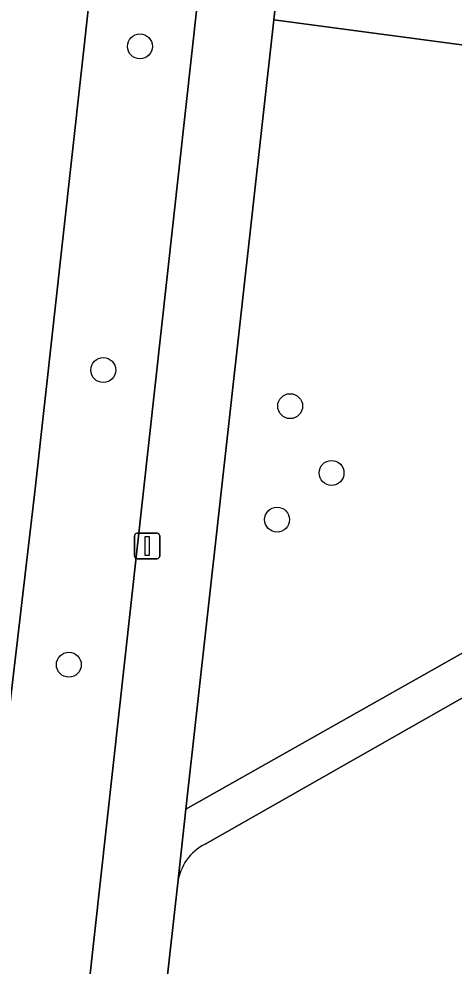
# Model space of a CAD drawing. Extents: x 162026 to 163502, y 387295 to 388169.
# Drawn here: x 162102.86 to 162119.96, y 387709.9 to 387747.09 of the extents above; entities that cross this region are included whole.
import ezdxf

# ---------------------------------------------------------------- set-up
doc = ezdxf.new("R2010")
doc.units = 0
for name, color, linetype in [('IMGEO_Berm_groen', 7, 'Continuous'), ('IMGEO_Boom', 7, 'Continuous'), ('IMGEO_Fietspad_gesloten', 7, 'Continuous'), ('IMGEO_Groenvoorziening', 7, 'Continuous'), ('IMGEO_Lichtmast', 7, 'Continuous'), ('IMGEO_Voetpad_open', 7, 'Continuous')]:
    doc.layers.add(name, color=color, linetype=linetype)

msp = doc.modelspace()

# ---------------------------------------------------------------- linework, layer by layer
at = {"layer": 'IMGEO_Berm_groen'}
for points in [[(162109.877, 387747.755), (162110.128, 387750), (162115.789, 387800.681), (162115.579, 387800.717), (162114.71, 387795.461), (162112.5, 387786.168), (162110.237, 387778.994), (162108.587, 387772.569), (162107.517, 387766.022), (162107.268, 387763.548), (162105.854, 387750), (162105.674, 387748.28), (162103.501, 387728.635), (162099.914, 387698.117), (162098.791, 387689.232), (162098.729, 387688.74)], [(162100.864, 387685.549), (162102.973, 387685.314), (162109.877, 387747.755)]]:
    msp.add_lwpolyline(points, dxfattribs=at)
at = {"layer": 'IMGEO_Boom'}
for centre in [(162107.616, 387746.012), (162106.174, 387733.302), (162113.52, 387731.887), (162115.146, 387729.264), (162113.005, 387727.431), (162104.823, 387721.733)]:
    msp.add_circle(centre, 0.489, dxfattribs=at)
at = {"layer": 'IMGEO_Fietspad_gesloten'}
msp.add_lwpolyline([(162105.674, 387748.28), (162105.854, 387750), (162107.268, 387763.548), (162107.517, 387766.022), (162108.587, 387772.569), (162110.237, 387778.994), (162112.5, 387786.168), (162114.71, 387795.461), (162115.579, 387800.717), (162112.245, 387799.462), (162112.072, 387798.135), (162111.015, 387792.485), (162109.458, 387786.952), (162105.76, 387773.849), (162104.762, 387768.883), (162104.211, 387763.847), (162104.144, 387762.595), (162103.095, 387753.158), (162102.788, 387750), (162095.805, 387689.61), (162098.791, 387689.232), (162099.914, 387698.117), (162103.501, 387728.635)], close=True, dxfattribs=at)
at = {"layer": 'IMGEO_Groenvoorziening'}
for points in [[(162134.38, 387779.681), (162122.62, 387781.023), (162126.828, 387818.829), (162123.083, 387819.365), (162121.028, 387819.659), (162113.203, 387750), (162112.872, 387747.057), (162121.731, 387745.876), (162125.613, 387745.046), (162141.091, 387744.623), (162141.359, 387746.642), (162130.736, 387747.732), (162130.995, 387750)], [(162131.182, 387729.497), (162130.957, 387729.514), (162124.659, 387730.154), (162120.395, 387730.588), (162121.731, 387745.876), (162112.872, 387747.057), (162109.421, 387716.064), (162131.078, 387728.269)]]:
    msp.add_lwpolyline(points, close=True, dxfattribs=at)
for points in [[(162159.394, 387710.054), (162158.927, 387710.896), (162158.375, 387711.684), (162157.744, 387712.41), (162157.04, 387713.066), (162156.271, 387713.645), (162155.446, 387714.141), (162154.574, 387714.547), (162153.664, 387714.86), (162152.726, 387715.076), (162151.671, 387715.2), (162148.945, 387715.744), (162147.51, 387716.031), (162147.281, 387716.083), (162130.18, 387717.324), (162130.893, 387726.453), (162110.18, 387714.69)], [(162109.104, 387713.168), (162107.644, 387700.101), (162137.462, 387696.78), (162135.777, 387681.66), (162158.632, 387679.114), (162158.573, 387679.418), (162158.227, 387681.171), (162157.746, 387683.61), (162160.303, 387705.383), (162160.32, 387706.345), (162160.236, 387707.304), (162160.052, 387708.248), (162159.77, 387709.169), (162159.394, 387710.054)]]:
    msp.add_lwpolyline(points, dxfattribs=at)
msp.add_arc((162111.063, 387712.925), 1.974, 116.5643, 172.9178, dxfattribs=at)
at = {"layer": 'IMGEO_Lichtmast'}
for p, q in [((162107.503, 387726.898), (162108.293, 387726.898)), ((162108.293, 387726.898), (162107.503, 387726.898)), ((162107.403, 387725.998), (162107.403, 387726.798)), ((162107.403, 387726.798), (162107.403, 387725.998)), ((162108.393, 387726.798), (162108.393, 387725.998)), ((162108.393, 387725.998), (162108.393, 387726.798)), ((162108.293, 387725.898), (162107.503, 387725.898)), ((162107.503, 387725.898), (162108.293, 387725.898))]:
    msp.add_line(p, q, dxfattribs=at)
msp.add_lwpolyline([(162107.823, 387726.773), (162107.973, 387726.773), (162107.973, 387726.023), (162107.823, 387726.023), (162107.823, 387726.773)], dxfattribs=at)
for centre, start, end in [((162107.503, 387726.798), 90, 180), ((162107.503, 387726.798), 90, 180), ((162108.293, 387726.798), 0, 90), ((162108.293, 387726.798), 360, 90), ((162107.503, 387725.998), 180, 270), ((162107.503, 387725.998), 180, 270), ((162108.293, 387725.998), 270, 0), ((162108.293, 387725.998), 270, 0)]:
    msp.add_arc(centre, 0.1, start, end, dxfattribs=at)
at = {"layer": 'IMGEO_Voetpad_open'}
msp.add_lwpolyline([(162121.028, 387819.659), (162123.364, 387840.416), (162123.536, 387841.932), (162123.707, 387843.579), (162120.645, 387843.913), (162120.458, 387842.247), (162118.416, 387824.044), (162115.789, 387800.681), (162110.128, 387750), (162109.877, 387747.755), (162102.973, 387685.314), (162105.96, 387684.981), (162107.644, 387700.101), (162109.104, 387713.168), (162109.421, 387716.064), (162112.872, 387747.057), (162113.203, 387750)], close=True, dxfattribs=at)
for points in [[(162130.893, 387726.453), (162130.18, 387717.324), (162147.281, 387716.083), (162149.048, 387737.072), (162146.42, 387737.324), (162146.463, 387737.761), (162147.078, 387743.971), (162144.823, 387744.217), (162144.109, 387737.41), (162131.948, 387738.529), (162131.182, 387729.497), (162131.078, 387728.269), (162109.421, 387716.064), (162109.104, 387713.168)], [(162110.18, 387714.69), (162130.893, 387726.453)]]:
    msp.add_lwpolyline(points, dxfattribs=at)
msp.add_arc((162111.063, 387712.925), 1.974, 116.5643, 172.9178, dxfattribs=at)

doc.saveas('drawing.dxf')
